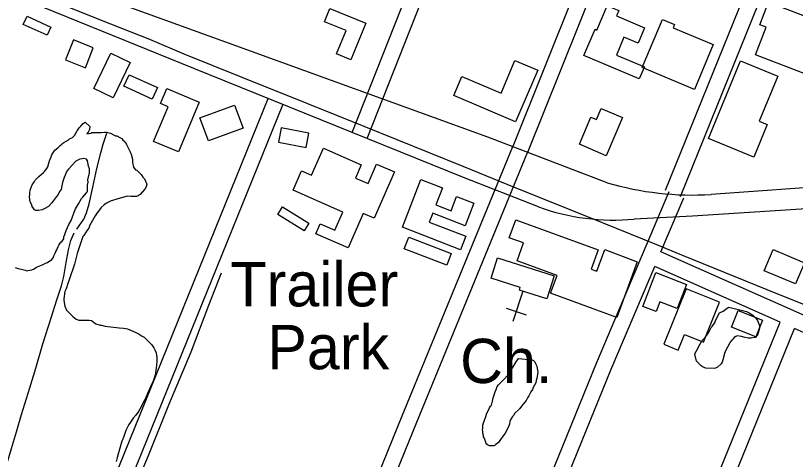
# Model space of a CAD drawing. Extents: x 3677843 to 3715951, y 511991 to 537744.
# Drawn here: x 3701537 to 3702998, y 531620 to 532451 of the extents above; entities that cross this region are included whole.
import ezdxf

# ---------------------------------------------------------------- set-up
doc = ezdxf.new("R2010")
doc.units = 0
for name, color, linetype in [('V-BLDG-OTLN', 7, 'Continuous'), ('V-RAIL-TRAK', 7, 'Continuous'), ('V-ROAD-CNTR', 7, 'Continuous'), ('V-SITE-OTLN', 7, 'Continuous'), ('V-SITE-OTLN-IDEN', 7, 'Continuous'), ('V-SITE-VEGE', 7, 'Continuous'), ('V-TOPO-SHOR', 7, 'Continuous')]:
    doc.layers.add(name, color=color, linetype=linetype)

msp = doc.modelspace()

# ---------------------------------------------------------------- linework, layer by layer
at = {"layer": 'V-BLDG-OTLN'}
for points in [[(3702947.7, 532476.4), (3703054.1, 532435.7), (3703069.6, 532476.4), (3703135.6, 532451.2), (3703129.4, 532435), (3703154.6, 532425.4), (3703119.8, 532334.6), (3703106.8, 532339.6), (3703096, 532311.4), (3702923.5, 532377.4), (3702943.3, 532429.3), (3702931.4, 532433.8)], [(3702126.3, 532464.3), (3702193.5, 532437.1), (3702165.7, 532368.4), (3702138.7, 532379.3), (3702156.5, 532423.2), (3702116.2, 532439.5)], [(3702705.9, 532332.6), (3702602.2, 532376.4), (3702623, 532425.5), (3702626.4, 532424.1), (3702645.7, 532469.7), (3702667.5, 532460.5), (3702663.4, 532450.7), (3702715.8, 532428.6), (3702703.7, 532399.8), (3702677.2, 532411), (3702662.9, 532377.3), (3702715.4, 532355.1)], [(3701558.9, 532450), (3701603.8, 532429.6), (3701596.8, 532414.3), (3701551.9, 532434.7)], [(3702809, 532313), (3702711.4, 532353.7), (3702749.2, 532444.2), (3702772, 532434.7), (3702769.4, 532428.5), (3702844.1, 532397.3)], [(3701683.1, 532390.8), (3701646, 532405.6), (3701631.1, 532368.5), (3701668.3, 532353.6)], [(3701752.3, 532363.2), (3701720.5, 532297.1), (3701684.1, 532314.6), (3701715.9, 532380.7)], [(3702515.6, 532349.2), (3702474.2, 532251.9), (3702358.3, 532301.2), (3702373.5, 532336.8), (3702446.8, 532305.7), (3702473, 532367.3)], [(3702835.5, 532221.1), (3702895.2, 532366.7), (3702965.4, 532338), (3702930.7, 532253.4), (3702945.6, 532247.3), (3702920.5, 532186.2)], [(3701793.2, 532294.7), (3701740.2, 532318.7), (3701750, 532340.3), (3701803, 532316.3)], [(3701881.6, 532289.2), (3701842.7, 532196), (3701795.8, 532215.6), (3701823, 532280.5), (3701808.9, 532286.4), (3701820.7, 532314.7)], [(3701882.8, 532259.5), (3701947.6, 532283.4), (3701963.5, 532240.2), (3701898.8, 532216.3)], [(3702674.5, 532260.3), (3702644.1, 532188.7), (3702593.7, 532210.1), (3702615.3, 532260.8), (3702625.4, 532256.5), (3702634.3, 532277.3)], [(3702029.9, 532213.9), (3702081.6, 532203.8), (3702086.9, 532230.7), (3702035.2, 532240.9)], [(3702247.1, 532158.4), (3702209, 532071.5), (3702188.8, 532080.4), (3702160.6, 532016.1), (3702100.2, 532042.5), (3702108.3, 532060.9), (3702135.5, 532049), (3702150.5, 532083.1), (3702057.4, 532123.9), (3702073.3, 532160.2), (3702091.9, 532152.1), (3702114.1, 532202.7), (3702184.9, 532171.7), (3702174, 532146.8), (3702197.8, 532136.4), (3702213.8, 532173)], [(3702262.1, 532054.8), (3702296.6, 532143.9), (3702336.9, 532128.3), (3702324.6, 532096.6), (3702353.2, 532085.5), (3702363.6, 532112.3), (3702396.1, 532099.7), (3702379.6, 532057.1), (3702318.8, 532080.7), (3702312.4, 532064.2), (3702380.9, 532037.6), (3702371.1, 532012.5)], [(3702037.7, 532093), (3702086.8, 532062.4), (3702077.9, 532048.1), (3702028.8, 532078.8)], [(3702474.8, 532068.8), (3702629, 532012), (3702615.7, 531975.9), (3702626.1, 531972.1), (3702641, 532012.6), (3702702.1, 531990.1), (3702663.5, 531885.4), (3702539.4, 531931), (3702551.7, 531964.4), (3702476.9, 531991.9), (3702489.2, 532025.1), (3702462.4, 532035)], [(3702345.2, 531983.3), (3702265.5, 532014), (3702274, 532036.1), (3702353.6, 532005.4)], [(3702956.6, 532012.8), (3703015.2, 531988.1), (3702998.4, 531948.3), (3702939.8, 531972.9)], [(3702736.9, 531969.6), (3702794.4, 531947.2), (3702776.9, 531902.3), (3702744.5, 531914.9), (3702737.3, 531896.5), (3702712.2, 531906.2)], [(3702793.6, 531939.2), (3702751.6, 531835.3), (3702778.7, 531824.3), (3702790.5, 531853.6), (3702825.9, 531839.3), (3702856, 531913.9)], [(3702924, 531849.3), (3702878.7, 531867.5), (3702891.2, 531898.6), (3702936.5, 531880.5)]]:
    msp.add_lwpolyline(points, close=True, dxfattribs=at)
at = {"layer": 'V-RAIL-TRAK'}
for points in [[(3701542.2, 532506), (3701697.7, 532442.8), (3701788.3, 532406.9), (3701852.7, 532379.8), (3702015.6, 532314.1), (3702033.3, 532306.9)], [(3702033.3, 532306.9), (3702190, 532243.8), (3702375, 532169.1), (3702457.8, 532135.2), (3702636.5, 532063.3)], [(3702636.5, 532063.3), (3702738.2, 532022.4), (3702784.9, 532002.7)], [(3702784.9, 532002.7), (3702944.5, 531937.8), (3703036.3, 531901.1)]]:
    msp.add_lwpolyline(points, dxfattribs=at)
at = {"layer": 'V-ROAD-CNTR'}
for points in [[(3702195.8, 532220.8), (3702469, 532912.7), (3702670.6, 533404.6), (3702884.3, 533952.1)], [(3702645.8, 532138), (3702422.1, 532223.2), (3701929.2, 532401.8), (3701511.6, 532554.1), (3701233.7, 532673.1), (3699748, 533276.5), (3699218.7, 533489.6), (3698992.9, 533581.2), (3698848.6, 533629.6), (3697842.1, 533877.9)], [(3702516.9, 532092.7), (3702376.4, 532147.7), (3701871.4, 532351.8), (3701479.8, 532511.3), (3700548.5, 532890.6), (3699690.3, 533238.1), (3699074, 533487.8)], [(3702819.9, 533082.1), (3702468.9, 532205.7)], [(3702847.7, 533071), (3702496.7, 532194.5)], [(3702755.1, 532123.8), (3702981.9, 532684.3), (3703046.6, 532807.7), (3703151.5, 532931.7)], [(3702783, 532112.5), (3703009.2, 532671.7), (3703071.6, 532790.8), (3703172.5, 532910)], [(3702167.9, 532231.9), (3702339.7, 532667)], [(3701438.3, 530886), (3701652, 531410.9), (3702010.5, 532295.6)], [(3701466.1, 530874.6), (3701679.8, 531399.7), (3702038.3, 532284.3)], [(3701860.7, 530712.8), (3701904.4, 530820.5), (3702261.5, 531700.9), (3702468.9, 532205.8)], [(3702160.1, 531371.2), (3702289.2, 531689.6), (3702496.7, 532194.4)], [(3702410.1, 531270.7), (3702453.3, 531375.9), (3702625.4, 531799.9), (3702761.6, 532121.7)], [(3703084.4, 532133.3), (3702840.5, 532116)], [(3702746.4, 532008.7), (3702789.3, 532110)], [(3703086.5, 532093.4), (3702805.8, 532075.6), (3702696.3, 532069.8)], [(3702979.5, 531057.3), (3703093.9, 531344.4), (3703231.9, 531683.1), (3703252.5, 531732.1), (3703253.2, 531746.6), (3703250.7, 531762.3), (3703244, 531773.7), (3703231.3, 531789.2), (3703213.4, 531803.5), (3703027.9, 531883.7), (3702746.4, 532008.7)], [(3702437.9, 531259.5), (3702481.1, 531364.6), (3702653.1, 531788.4), (3702734.7, 531981)], [(3702969.5, 531876.9), (3702734.7, 531981)], [(3702679.5, 531163), (3702969.5, 531876.9)], [(3702707.4, 531151.9), (3702996.9, 531864.7)], [(3702951.6, 531068.5), (3703066.1, 531355.6), (3703204.1, 531694.6), (3703222.8, 531738.9), (3703223.1, 531745), (3703222, 531752), (3703219.3, 531756.5), (3703210.1, 531767.7), (3703197.8, 531777.5), (3703015.9, 531856.3), (3702996.9, 531864.7)]]:
    msp.add_lwpolyline(points, dxfattribs=at)
for centre, radius, start, end in [((3702806.2, 532685.2), 570.2, 253.6573, 273.4445), ((3702658.4, 532487.2), 419.1, 250.2785, 275.1888)]:
    msp.add_arc(centre, radius, start, end, dxfattribs=at)
at = {"layer": 'V-SITE-OTLN'}
for p, q in [((3702487.5, 531934.8), (3702469, 531877.7)), ((3702456.2, 531902.9), (3702494.2, 531890.6))]:
    msp.add_line(p, q, dxfattribs=at)
msp.add_lwpolyline([(3702506.8, 531928.8), (3702481.2, 531937), (3702482.6, 531941.6), (3702428.2, 531959.1), (3702440.5, 531997.3), (3702546.4, 531963.3), (3702532.7, 531920.5)], close=True, dxfattribs=at)
at = {"layer": 'V-SITE-VEGE'}
for points in [[(3701608, 531997.2), (3701609.1, 532001), (3701611.8, 532005.9), (3701612.9, 532009.2), (3701614.5, 532012.4), (3701617.3, 532018.4), (3701618.4, 532021.2), (3701622.2, 532026.6), (3701624.9, 532028.8), (3701627.6, 532033.2), (3701627.6, 532036.4), (3701629.8, 532041.3), (3701632, 532048.4), (3701637.5, 532059.9), (3701641.3, 532067.5), (3701644, 532074.1), (3701647.3, 532082.8), (3701648.4, 532086.1), (3701649.5, 532088.8), (3701656.6, 532100.2), (3701658.2, 532104.1), (3701660.9, 532108.4), (3701662.6, 532110.6), (3701670.2, 532118.8), (3701671.9, 532121.5), (3701671.9, 532128.1), (3701672.4, 532133.5), (3701673.5, 532139), (3701673, 532143.3), (3701675.7, 532156.4), (3701675.7, 532164), (3701674.1, 532169), (3701673, 532176), (3701671.9, 532179.3), (3701670.3, 532182.1), (3701665.3, 532183.7), (3701662.1, 532183.1), (3701657.7, 532182.1), (3701650.6, 532178.2), (3701636.4, 532163.5), (3701633.2, 532159.7), (3701628.2, 532147.7), (3701625.5, 532138.4), (3701624.4, 532132.4), (3701622.8, 532125.3), (3701620, 532121.5), (3701617.3, 532116.1), (3701614, 532112.3), (3701610.2, 532107.4), (3701606.9, 532102.4), (3701605.3, 532100.3), (3701599.3, 532093.7), (3701591.1, 532088.8), (3701587.3, 532087.2), (3701580.2, 532086.1), (3701575.3, 532086.1), (3701573.1, 532087.2), (3701571.5, 532088.8), (3701568.8, 532093.2), (3701567.7, 532096.5), (3701565, 532102.5), (3701563.9, 532106.3), (3701563.3, 532112.3), (3701563.9, 532115.6), (3701563.9, 532118.8), (3701565, 532124.3), (3701568.8, 532134.1), (3701572.6, 532140.6), (3701574.2, 532142.8), (3701581.3, 532149.9), (3701589.5, 532157), (3701591.7, 532159.2), (3701596.1, 532164.6), (3701597.7, 532167.9), (3701599.9, 532174.4), (3701601, 532178.8), (3701604.3, 532186.4), (3701605.4, 532190.3), (3701607, 532193.5), (3701610.8, 532199), (3701616.8, 532203.3), (3701618.4, 532205.5), (3701621.2, 532207.7), (3701623.9, 532210.4), (3701626.1, 532212.1), (3701627.7, 532213.7), (3701632.1, 532215.9), (3701635.9, 532217.5), (3701638.6, 532220.2), (3701644.1, 532223), (3701647.9, 532226.8), (3701650.1, 532230.6), (3701651.7, 532232.8), (3701652.8, 532235), (3701655.6, 532238.8), (3701656.6, 532241), (3701659.4, 532244.2), (3701664.3, 532249.1), (3701667.6, 532251.3), (3701676.8, 532243.7), (3701675.7, 532237.7)], [(3701675.7, 532237.7), (3701674.6, 532235), (3701673.5, 532232.8), (3701670.8, 532229.5), (3701678.5, 532231.1), (3701680.6, 532232.2), (3701698.6, 532232.2), (3701704.1, 532232.8), (3701707.9, 532232.8), (3701715.5, 532230.6), (3701721, 532227.8), (3701724.8, 532226.2), (3701727, 532225.7), (3701733, 532222.9), (3701736.3, 532220.7), (3701738.4, 532218), (3701740.1, 532216.4), (3701743.4, 532212.6)], [(3701743.4, 532212.6), (3701745.5, 532209.8), (3701747.7, 532204.4), (3701752.1, 532196.2), (3701752.6, 532194), (3701753.7, 532191.8), (3701756.4, 532182), (3701756.4, 532176), (3701758.6, 532167.3), (3701759.7, 532165.1), (3701762.4, 532162.4), (3701764.6, 532161.3), (3701772.8, 532153.6), (3701776.1, 532148.7), (3701778.8, 532145.5), (3701783.1, 532135.1), (3701782, 532130.7), (3701780.9, 532128), (3701778.8, 532125.3), (3701770.6, 532116), (3701766.8, 532113.3), (3701764, 532112.2), (3701753.7, 532112.2), (3701746.6, 532112.7), (3701726.9, 532107.3), (3701718.8, 532104.6), (3701716.6, 532104), (3701707.8, 532099.7), (3701703.5, 532096.9), (3701698, 532091.5), (3701689.3, 532080), (3701686.6, 532076.2), (3701676.7, 532058.2), (3701674.6, 532052.8), (3701671.8, 532049), (3701665.3, 532039.2), (3701663.6, 532037), (3701654.4, 532010.8), (3701652.7, 532005.3), (3701648.9, 531990.6), (3701647.8, 531985.2), (3701637.4, 531954.1), (3701635.2, 531949.2), (3701632, 531939.4), (3701629.8, 531934.4), (3701628.1, 531920.3), (3701627.6, 531917.5), (3701629.8, 531906.6), (3701633, 531899.5), (3701644.5, 531887.5), (3701651, 531882.6), (3701655.9, 531880.4), (3701675, 531880.4), (3701679.9, 531879.9), (3701688.1, 531873.9), (3701695.7, 531871.1), (3701698.5, 531871.1), (3701705, 531869.5), (3701731.7, 531866.2), (3701739.4, 531865.7), (3701747, 531864), (3701767.2, 531855.3), (3701772.6, 531852), (3701774.8, 531850.4), (3701778.1, 531848.7), (3701792.8, 531834), (3701796.6, 531828.6), (3701798.3, 531824.7), (3701801, 531819.3), (3701801.5, 531814.4), (3701802.1, 531812.2), (3701802.1, 531803.5), (3701801.5, 531796.4), (3701801, 531790.9), (3701798.8, 531777.3), (3701796.6, 531770.2), (3701794.4, 531764.7), (3701793.3, 531762.6), (3701784.6, 531742.9), (3701781.3, 531735.8), (3701778.6, 531729.3), (3701770.4, 531714), (3701767.7, 531709.1), (3701762.8, 531702.6), (3701757.8, 531697.1), (3701752.9, 531689.5), (3701749.7, 531685.1), (3701744.2, 531673.7), (3701740.9, 531664.4), (3701738.2, 531657.3), (3701736.6, 531653.5), (3701727.8, 531623), (3701725.6, 531615.9)], [(3701536.5, 531979.2), (3701542, 531977.6), (3701550.2, 531975.4), (3701555.1, 531974.3), (3701558.3, 531973.2), (3701560.5, 531973.7), (3701568.2, 531974.8), (3701572.5, 531976.5), (3701576.9, 531979.7), (3701589.4, 531984.6), (3701593.8, 531987.4), (3701597.1, 531988.5), (3701605.3, 531993.9), (3701608, 531997.2)]]:
    msp.add_lwpolyline(points, dxfattribs=at)
for points in [[(3702873.3, 531905), (3702906.6, 531896.8), (3702911.5, 531894), (3702918.6, 531889.7), (3702924.1, 531884.2), (3702927.3, 531879.9), (3702931.1, 531870.6), (3702931.1, 531866.2), (3702930, 531860.2), (3702927.9, 531854.8), (3702927.3, 531852.6), (3702925.1, 531849.9), (3702923.5, 531848.2), (3702920.8, 531848.2), (3702915.3, 531846.6), (3702909.8, 531846.6), (3702904.4, 531848.2), (3702897.3, 531849.9), (3702889.1, 531851), (3702886.4, 531849.9), (3702883.7, 531847.7), (3702880.9, 531845), (3702879.3, 531842.8), (3702876, 531839), (3702874.9, 531836.8), (3702867.8, 531824.3), (3702865.7, 531818.3), (3702862.4, 531806.3), (3702861.3, 531801.9), (3702859.1, 531798.6), (3702852.6, 531792.6), (3702848.7, 531790.4), (3702846, 531789.9), (3702830.2, 531790.5), (3702825.3, 531792.1), (3702821.5, 531794.8), (3702817.1, 531799.2), (3702813.3, 531803.6), (3702810, 531816.6), (3702810.6, 531818.8), (3702815.5, 531827.5), (3702818.2, 531833), (3702819.9, 531835.7), (3702823.1, 531841.7), (3702825.3, 531844.5), (3702829.1, 531848.3), (3702834.6, 531856.4), (3702837.3, 531860.3), (3702840.6, 531866.8), (3702842.2, 531868.4), (3702847.7, 531876.6), (3702848.2, 531878.8), (3702851.5, 531885.3), (3702852.1, 531887.5), (3702856.4, 531894.1), (3702863, 531897.3), (3702870.6, 531902.8)], [(3702479.5, 531808.6), (3702505.1, 531806.4), (3702507.9, 531804.8), (3702510, 531802.6), (3702511.7, 531799.3), (3702512.8, 531796.6), (3702513.8, 531794.4), (3702515.5, 531782.4), (3702513.8, 531772.1), (3702512.7, 531767.7), (3702512.2, 531763.3), (3702507.3, 531754.6), (3702505.6, 531750.8), (3702502.4, 531746.4), (3702499.1, 531738.8), (3702496.4, 531735), (3702494.2, 531730.1), (3702491.5, 531726.8), (3702485.5, 531719.2), (3702482.2, 531714.8), (3702479.5, 531712.6), (3702472.9, 531706.1), (3702470.2, 531701.7), (3702468.5, 531700.1), (3702465.3, 531695.2), (3702463.6, 531690.3), (3702462.5, 531685.9), (3702460.9, 531681.5), (3702457.1, 531672.8), (3702454.3, 531669), (3702451.6, 531664.6), (3702447.2, 531658.6), (3702441.8, 531651.5), (3702437.4, 531647.7), (3702435.8, 531646.1), (3702433.6, 531645), (3702425.4, 531645), (3702421.6, 531646.6), (3702418.9, 531648.8), (3702418.3, 531651.6), (3702415.1, 531659.7), (3702414, 531661.9), (3702414, 531664.1), (3702412.9, 531669), (3702412.9, 531672.3), (3702412.3, 531675), (3702412.9, 531678.3), (3702412.9, 531683.7), (3702414, 531688.1), (3702415.1, 531691.4), (3702418.4, 531700.1), (3702419.4, 531704.5), (3702425.5, 531716.5), (3702427.1, 531719.2), (3702428.7, 531721.4), (3702430.9, 531728.5), (3702432, 531735), (3702434.2, 531740.5), (3702435.8, 531745.9), (3702437.5, 531750.8), (3702439.7, 531756.3), (3702442.4, 531759), (3702448.4, 531765.5), (3702450, 531767.7), (3702460.9, 531778.6), (3702465.3, 531783.5), (3702466.4, 531787.9), (3702475.1, 531802.6)]]:
    msp.add_lwpolyline(points, close=True, dxfattribs=at)
at = {"layer": 'V-TOPO-SHOR'}
for points in [[(3701652, 532050.9), (3701665.2, 532069.8), (3701670.6, 532081.8), (3701675, 532098.2), (3701681.9, 532130), (3701689.8, 532164.7), (3701697.4, 532194), (3701701.8, 532210.4), (3701705.3, 532221.5), (3701708.1, 532231.2)], [(3701523.2, 531617.1), (3701530.1, 531640.1), (3701539.3, 531671.3), (3701548.4, 531703.5), (3701564.2, 531753.6), (3701575.6, 531790.8), (3701588.8, 531835.9), (3701604, 531884.8), (3701615, 531918.5), (3701623.2, 531944.7), (3701628, 531962.3), (3701632.1, 531988.5), (3701636.5, 532012.1), (3701640.9, 532029.8), (3701647.2, 532044)], [(3701478.8, 530881), (3701508, 530947.4), (3701536.7, 531016.8), (3701556.9, 531068.2), (3701578.1, 531117.3), (3701601.4, 531176.6), (3701640.8, 531275.9), (3701681.6, 531368.6), (3701710.6, 531446.8), (3701746.5, 531531.9), (3701786.3, 531627.1), (3701824.5, 531722), (3701866.4, 531821.3), (3701899.6, 531908.6), (3701923.2, 531969.2)]]:
    msp.add_lwpolyline(points, dxfattribs=at)

# ---------------------------------------------------------------- texts
at = {"layer": 'V-SITE-OTLN-IDEN'}
for s, p in [('Trailer', (3701939.8, 531906.3)), ('Park', (3702009.1, 531788.5)), ('Ch.', (3702370.2, 531762.6))]:
    msp.add_text(s, height=83, dxfattribs=at).set_placement(p)

doc.saveas('drawing.dxf')
